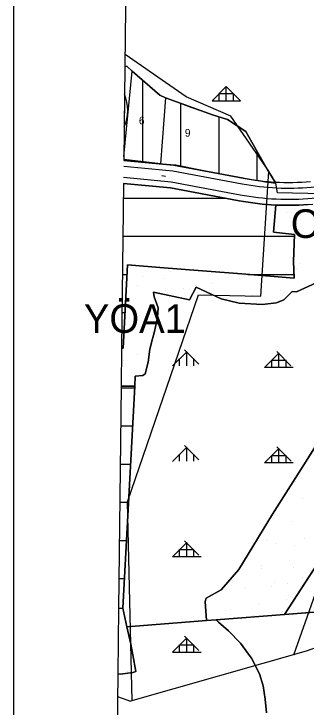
# Model space of a CAD drawing. Extents: x 410727 to 412947, y 4463506 to 4466382.
# Drawn here: x 410732.3 to 410885.6, y 4465418.5 to 4465781.8 of the extents above; entities that cross this region are included whole.
import ezdxf

# ---------------------------------------------------------------- set-up
doc = ezdxf.new("R2010")
doc.units = 0
for name, color, linetype in [('ADAKENARI', 7, 'Continuous'), ('KALDIRIM', 7, 'Continuous'), ('KDS_PARSEL_NO', 7, 'Continuous'), ('KDS_PL', 7, 'Continuous'), ('LJ_ÇERÇEVE', 7, 'Continuous'), ('PL_AYA_ORMAN', 7, 'Continuous'), ('PL_AYA_PARK_DINLENME', 7, 'Continuous'), ('PL_KA_TARIM_DIGER', 7, 'Continuous'), ('PL_KON_MEV_050', 7, 'Continuous'), ('PL_KON_ONE_50', 7, 'Continuous'), ('sembol', 7, 'Continuous'), ('TR_AZYOGUNLUK_MESKUN', 7, 'Continuous'), ('TR_GELİŞME_KONUT_ÇOKAZ', 7, 'Continuous'), ('TR_ORMAN', 7, 'Continuous'), ('TR_PARKALANI', 7, 'Continuous'), ('YAZI_jeolojik_durum', 7, 'Continuous'), ('Yerlesime_uygunluk_sınırı', 7, 'Continuous')]:
    doc.layers.add(name, color=color, linetype=linetype)

msp = doc.modelspace()

# ---------------------------------------------------------------- linework, layer by layer
at = {"layer": 'ADAKENARI'}
for p, q in [((410790.58, 4465754.35), (410791.83, 4465754.26)), ((410791.83, 4465754.26), (410794.41, 4465751.72)), ((410794.41, 4465751.72), (410808.95, 4465739.17)), ((410808.95, 4465739.17), (410811.8, 4465737.83)), ((410811.8, 4465737.83), (410836.52, 4465728.89)), ((410836.52, 4465728.89), (410844.38, 4465726.37)), ((410844.38, 4465726.37), (410854.03, 4465720.2)), ((410854.03, 4465720.2), (410857.09, 4465714.66)), ((410857.09, 4465714.66), (410865.24, 4465700.38)), ((410816.12, 4465702.58), (410789.99, 4465705.01)), ((410852.66, 4465695.68), (410816.12, 4465702.58)), ((410865.24, 4465700.38), (410869.31, 4465693.67)), ((410789.85, 4465692.97), (410814.45, 4465690.68)), ((410814.45, 4465690.68), (410850.43, 4465683.89)), ((410869.77, 4465681.63), (410868.5, 4465667.49)), ((410868.5, 4465667.49), (410879.49, 4465666.21)), ((410879.49, 4465666.21), (410878.98, 4465652.1)), ((410878.98, 4465652.1), (410879.28, 4465643.3)), ((410917.7, 4465653.13), (410880.53, 4465636.18)), ((410791.85, 4465650.34), (410789.73, 4465606.63)), ((410791.85, 4465650.34), (410810.97, 4465648.8)), ((410810.97, 4465648.8), (410831.32, 4465647.17)), ((410831.32, 4465647.17), (410851.89, 4465645.51)), ((410851.89, 4465645.51), (410879.28, 4465643.3)), ((410824.49, 4465632), (410827.99, 4465638.5)), ((410827.99, 4465638.5), (410840.99, 4465632.5)), ((410805.5, 4465636), (410824.49, 4465632)), ((410805.5, 4465636), (410805.99, 4465633.47)), ((410873.99, 4465632), (410878.35, 4465636.36)), ((410880.53, 4465636.18), (410878.35, 4465636.36)), ((410805.99, 4465633.47), (410808.04, 4465627.74)), ((410840.99, 4465632.5), (410850.49, 4465630.16)), ((410862.5, 4465629.5), (410870, 4465630.3)), ((410870, 4465630.3), (410873.99, 4465632)), ((410808.04, 4465627.74), (410807.71, 4465622.74)), ((410850.49, 4465630.16), (410862.5, 4465629.5)), ((410807.71, 4465622.74), (410806.07, 4465615.37)), ((410806.07, 4465615.37), (410805.01, 4465611.44)), ((410805.01, 4465611.44), (410803.62, 4465606.03)), ((410788.82, 4465606.63), (410789.73, 4465606.63)), ((410803.62, 4465606.03), (410802.72, 4465599.24)), ((410802.72, 4465599.24), (410801.17, 4465593.09)), ((410957.04, 4465594.38), (410874.2, 4465467.07)), ((410795.76, 4465586.63), (410796.02, 4465591.95)), ((410799.94, 4465592.27), (410796.02, 4465591.95)), ((410801.17, 4465593.09), (410799.94, 4465592.27)), ((410788.59, 4465586.63), (410795.76, 4465586.63)), ((410795.76, 4465586.63), (410789.43, 4465470.43)), ((410900.82, 4465571.66), (410884.4, 4465545.41)), ((410884.4, 4465545.41), (410867.98, 4465519.55)), ((410867.98, 4465519.55), (410850.38, 4465490.56)), ((410867.98, 4465519.55), (410850.38, 4465490.56)), ((410850.38, 4465490.56), (410840.99, 4465479.98)), ((410850.38, 4465490.56), (410840.99, 4465479.98)), ((410840.99, 4465479.98), (410833.17, 4465475.67)), ((410840.99, 4465479.98), (410833.17, 4465475.67)), ((410833.17, 4465475.67), (410832.62, 4465473.83)), ((410874.2, 4465467.07), (410976.19, 4465475.11)), ((410787.21, 4465470.25), (410789.43, 4465470.43)), ((410791.61, 4465460.57), (410789.43, 4465470.43)), ((410832.62, 4465473.83), (410833.41, 4465463.86)), ((410838.43, 4465464.26), (410874.2, 4465467.07)), ((410791.61, 4465460.57), (410833.41, 4465463.86)), ((410833.41, 4465463.86), (410838.43, 4465464.26)), ((410838.43, 4465464.26), (410839.7, 4465463.04)), ((410793.62, 4465451.46), (410791.61, 4465460.57)), ((410839.7, 4465463.04), (410844.86, 4465458.4)), ((410844.86, 4465458.4), (410851.21, 4465452.03)), ((410794.74, 4465445.83), (410793.62, 4465451.46)), ((410851.21, 4465452.03), (410855.44, 4465446.19)), ((410796.27, 4465437.12), (410794.74, 4465445.83)), ((410855.44, 4465446.19), (410856.89, 4465444.2)), ((410856.89, 4465444.2), (410861.12, 4465435.96)), ((410788.2, 4465435.79), (410786.8, 4465435.86)), ((410794.74, 4465436.71), (410788.2, 4465435.79)), ((410796.27, 4465437.12), (410794.74, 4465436.71)), ((410861.12, 4465435.96), (410863.1, 4465429.64)), ((410863.1, 4465429.64), (410864.16, 4465422.64)), ((410864.16, 4465422.64), (410864.8, 4465415.42))]:
    msp.add_line(p, q, dxfattribs=at)
for radius, start, end in [(126.53, 259.3092, 266.9089), (126.53, 266.9089, 275.3789), (138.53, 259.3092, 267.3687), (138.53, 267.3687, 275.3788)]:
    msp.add_arc((410876.13, 4465820.02), radius, start, end, dxfattribs=at)
at = {"layer": 'KALDIRIM'}
for points in [[(410789.95, 4465702), (410815.7, 4465699.61), (410852.1, 4465692.73), (410854.34, 4465692.33), (410856.59, 4465691.97), (410858.85, 4465691.64), (410861.1, 4465691.36), (410863.37, 4465691.12), (410865.64, 4465690.91), (410867.91, 4465690.75), (410870.18, 4465690.62), (410872.45, 4465690.54), (410874.71, 4465690.49), (410876.97, 4465690.49), (410879.24, 4465690.52), (410881.5, 4465690.6), (410883.76, 4465690.71), (410886.02, 4465690.86), (410888.27, 4465691.06), (410955.64, 4465697.4), (411003.29, 4465697.4), (411040.66, 4465697.4), (411142.43, 4465688.78)], [(411106.28, 4465685.83), (411063.54, 4465689.45), (411040.4, 4465691.4), (411003.29, 4465691.4), (410955.92, 4465691.4), (410888.84, 4465685.08), (410886.48, 4465684.88), (410884.11, 4465684.72), (410881.75, 4465684.6), (410879.38, 4465684.52), (410877.01, 4465684.49), (410874.64, 4465684.49), (410872.28, 4465684.54), (410869.91, 4465684.63), (410867.53, 4465684.76), (410865.15, 4465684.93), (410862.78, 4465685.14), (410860.41, 4465685.4), (410858.04, 4465685.7), (410855.69, 4465686.04), (410853.33, 4465686.42), (410850.99, 4465686.84), (410814.87, 4465693.66), (410789.88, 4465695.98)]]:
    msp.add_lwpolyline(points, dxfattribs=at)
at = {"layer": 'KDS_PL'}
for p, q in [((410791.83, 4465754.26), (410790.58, 4465754.35)), ((410794.41, 4465751.72), (410791.83, 4465754.26)), ((410790.01, 4465707.06), (410794.41, 4465751.72)), ((410794.41, 4465751.72), (410808.95, 4465739.17)), ((410808.95, 4465739.17), (410811.8, 4465737.83)), ((410811.8, 4465737.83), (410809.23, 4465703.17)), ((410825.26, 4465732.7), (410811.8, 4465737.83)), ((410836.52, 4465728.89), (410825.26, 4465732.7)), ((410844.38, 4465726.37), (410836.52, 4465728.89)), ((410854.03, 4465720.2), (410844.38, 4465726.37)), ((410857.09, 4465714.66), (410854.03, 4465720.2)), ((410865.24, 4465700.38), (410857.09, 4465714.66)), ((410809.23, 4465703.17), (410790, 4465705.41)), ((410809.23, 4465703.17), (410817.29, 4465702.64)), ((410817.29, 4465702.64), (410831.05, 4465699.88)), ((410831.05, 4465699.88), (410844.31, 4465697.36)), ((410869.7, 4465693.02), (410865.24, 4465700.38)), ((410811.84, 4465696.57), (410809.95, 4465696.91)), ((410844.31, 4465697.36), (410864.32, 4465693.81)), ((410864.32, 4465693.81), (410869.7, 4465693.02)), ((410870.57, 4465688.04), (410869.7, 4465693.02)), ((410896.23, 4465687.52), (410870.57, 4465688.04))]:
    msp.add_line(p, q, dxfattribs=at)
at = {"layer": 'LJ_ÇERÇEVE'}
msp.add_lwpolyline([(410732.32, 4466381.6), (412946.74, 4466381.6), (412946.74, 4463506.16), (410732.32, 4463506.16)], close=True, dxfattribs=at)
at = {"layer": 'PL_AYA_ORMAN'}
for points in [[(410791.29, 4465814.96), (410790.58, 4465754.35), (410791.83, 4465754.26), (410794.41, 4465751.72), (410808.95, 4465739.17), (410811.8, 4465737.83), (410836.52, 4465728.89), (410844.38, 4465726.37), (410854.03, 4465720.2), (410857.09, 4465714.66), (410865.24, 4465700.38), (410869.31, 4465693.67)], [(410917.7, 4465653.13), (410880.53, 4465636.18), (410878.35, 4465636.36), (410873.99, 4465632), (410870, 4465630.3), (410862.5, 4465629.5), (410850.49, 4465630.16), (410840.99, 4465632.5), (410827.99, 4465638.5), (410824.49, 4465632), (410805.5, 4465636), (410805.99, 4465633.47), (410808.04, 4465627.74), (410807.71, 4465622.74), (410806.07, 4465615.37), (410805.01, 4465611.44), (410803.62, 4465606.03), (410802.72, 4465599.24), (410801.17, 4465593.09), (410799.94, 4465592.27), (410796.02, 4465591.95), (410795.76, 4465586.63), (410789.43, 4465470.43), (410791.61, 4465460.57), (410833.41, 4465463.86), (410832.62, 4465473.83), (410833.17, 4465475.67), (410840.99, 4465479.98), (410850.38, 4465490.56)], [(410850.38, 4465490.56), (410867.98, 4465519.55), (410884.4, 4465545.41), (410900.82, 4465571.66)], [(410864.8, 4465415.42), (410864.16, 4465422.64), (410863.1, 4465429.64), (410861.12, 4465435.96), (410856.89, 4465444.2), (410855.44, 4465446.19), (410851.21, 4465452.03), (410844.86, 4465458.4), (410839.7, 4465463.04), (410838.43, 4465464.26), (410833.41, 4465463.86), (410791.61, 4465460.57), (410793.62, 4465451.46), (410794.74, 4465445.83), (410796.27, 4465437.12), (410794.74, 4465436.71), (410788.2, 4465435.79), (410786.8, 4465435.86), (410768.78, 4463916.77)]]:
    msp.add_lwpolyline(points, dxfattribs=at)
for start, end in [(266.9089, 275.3789), (266.9088, 266.9089)]:
    msp.add_arc((410876.13, 4465820.02), 126.53, start, end, dxfattribs=at)
at = {"layer": 'PL_AYA_PARK_DINLENME'}
for points in [[(410886.7, 4465681.89), (410884.29, 4465681.73), (410881.87, 4465681.6), (410879.45, 4465681.53), (410877.03, 4465681.49), (410874.61, 4465681.49), (410872.19, 4465681.54), (410869.77, 4465681.63), (410868.5, 4465667.49), (410879.49, 4465666.21), (410878.98, 4465652.1), (410879.28, 4465643.3), (410851.89, 4465645.51), (410831.32, 4465647.17), (410810.97, 4465648.8), (410791.85, 4465650.34), (410789.73, 4465606.63), (410788.82, 4465606.63)], [(410788.82, 4465606.63), (410788.59, 4465586.63), (410795.76, 4465586.63), (410796.02, 4465591.95), (410799.94, 4465592.27), (410801.17, 4465593.09), (410802.72, 4465599.24), (410803.62, 4465606.03), (410805.01, 4465611.44), (410806.07, 4465615.37), (410807.71, 4465622.74), (410808.04, 4465627.74), (410805.99, 4465633.47), (410805.5, 4465636), (410824.49, 4465632), (410827.99, 4465638.5), (410840.99, 4465632.5), (410850.49, 4465630.16), (410862.5, 4465629.5), (410870, 4465630.3), (410873.99, 4465632), (410878.35, 4465636.36), (410880.53, 4465636.18), (410917.7, 4465653.13)], [(410900.82, 4465571.66), (410884.4, 4465545.41), (410867.98, 4465519.55), (410850.38, 4465490.56), (410840.99, 4465479.98), (410833.17, 4465475.67), (410832.62, 4465473.83), (410833.41, 4465463.86), (410838.43, 4465464.26), (410874.2, 4465467.07), (410957.04, 4465594.38)], [(410786.8, 4465435.86), (410788.2, 4465435.79), (410794.74, 4465436.71), (410796.27, 4465437.12), (410794.74, 4465445.83), (410793.62, 4465451.46), (410789.43, 4465470.43), (410787.21, 4465470.25), (410786.8, 4465435.86)]]:
    msp.add_lwpolyline(points, dxfattribs=at)
at = {"layer": 'PL_KA_TARIM_DIGER'}
msp.add_lwpolyline([(410976.19, 4465475.11), (410874.2, 4465467.07), (410838.43, 4465464.26), (410839.7, 4465463.04), (410844.86, 4465458.4), (410851.21, 4465452.03), (410855.44, 4465446.19), (410856.89, 4465444.2), (410861.12, 4465435.96), (410863.1, 4465429.64), (410864.16, 4465422.64), (410864.8, 4465415.42)], dxfattribs=at)
at = {"layer": 'PL_KON_MEV_050'}
msp.add_lwpolyline([(410790.58, 4465754.35), (410789.99, 4465705.01), (410816.12, 4465702.58), (410852.66, 4465695.68), (410854.72, 4465695.31), (410856.79, 4465694.97), (410858.87, 4465694.67), (410860.95, 4465694.4), (410863.03, 4465694.17), (410865.12, 4465693.96), (410867.21, 4465693.8), (410869.31, 4465693.67), (410865.24, 4465700.38), (410857.09, 4465714.66), (410854.03, 4465720.2), (410844.38, 4465726.37), (410836.52, 4465728.89), (410811.8, 4465737.83), (410808.95, 4465739.17), (410794.41, 4465751.72), (410791.83, 4465754.26), (410790.58, 4465754.35)], dxfattribs=at)
at = {"layer": 'PL_KON_ONE_50'}
for points in [[(410789.85, 4465692.97), (410788.82, 4465606.63), (410789.73, 4465606.63), (410791.85, 4465650.34), (410810.97, 4465648.8), (410831.32, 4465647.17), (410851.89, 4465645.51), (410879.28, 4465643.3), (410878.98, 4465652.1), (410879.49, 4465666.21), (410868.5, 4465667.49), (410869.77, 4465681.63), (410867.34, 4465681.76), (410864.91, 4465681.94), (410862.48, 4465682.16), (410860.06, 4465682.42), (410857.64, 4465682.72), (410855.23, 4465683.07), (410852.83, 4465683.46), (410850.43, 4465683.89), (410814.45, 4465690.68), (410789.85, 4465692.97)], [(411029.93, 4465548.88), (411001.34, 4465588.32), (411027.96, 4465626.45), (411042.65, 4465627.85), (411009.09, 4465676), (411003.29, 4465688.4), (410966.02, 4465688.4), (410966.02, 4465648.99), (410978.02, 4465632.42), (410957.04, 4465594.38), (410874.2, 4465467.07), (410976.19, 4465475.11), (410976.82, 4465475.16), (410977.44, 4465475.23), (410978.07, 4465475.3), (410978.69, 4465475.39), (410979.31, 4465475.49), (410979.93, 4465475.6), (410980.55, 4465475.72), (410981.16, 4465475.85), (411029.93, 4465548.88)], [(410788.59, 4465586.63), (410787.21, 4465470.25), (410789.43, 4465470.43), (410795.76, 4465586.63), (410788.59, 4465586.63)]]:
    msp.add_lwpolyline(points, dxfattribs=at)
at = {"layer": 'sembol'}
msp.add_lwpolyline([(410790.4, 4465739.77), (410790.2, 4465722.54)], dxfattribs=at)
msp.add_arc((410769.52, 4465731.4), 22.5, 336.8113, 21.8297, dxfattribs=at)
at = {"layer": 'TR_AZYOGUNLUK_MESKUN'}
for p, q in [((410799.96, 4465704.08), (410799.96, 4465746.93)), ((410819.96, 4465701.86), (410819.96, 4465734.88)), ((410839.96, 4465698.08), (410839.96, 4465727.79)), ((410859.96, 4465694.53), (410859.96, 4465709.64))]:
    msp.add_line(p, q, dxfattribs=at)
at = {"layer": 'TR_GELİŞME_KONUT_ÇOKAZ'}
for p, q in [((410789.76, 4465685.26), (410843.16, 4465685.26)), ((410789.52, 4465665.26), (410879.46, 4465665.26)), ((410789.28, 4465645.26), (410791.61, 4465645.26)), ((410854.96, 4465645.26), (410879.22, 4465645.26)), ((410789.04, 4465625.26), (410790.63, 4465625.26)), ((410788.58, 4465585.86), (410795.72, 4465585.86)), ((410788.34, 4465565.86), (410794.63, 4465565.86)), ((410788.1, 4465545.86), (410793.54, 4465545.86)), ((410787.87, 4465525.86), (410792.45, 4465525.86)), ((410787.63, 4465505.86), (410791.36, 4465505.86)), ((410787.39, 4465485.86), (410790.27, 4465485.86))]:
    msp.add_line(p, q, dxfattribs=at)
at = {"layer": 'TR_ORMAN'}
for p, q in [((410836.25, 4465736.3), (410843.75, 4465743.8)), ((410851.2, 4465736.31), (410843.7, 4465743.81)), ((410843.75, 4465736.29), (410843.75, 4465743.79)), ((410840, 4465740.04), (410847.5, 4465740.04)), ((410840, 4465736.29), (410840, 4465740.04)), ((410847.5, 4465736.29), (410847.5, 4465740.04)), ((410836.25, 4465736.29), (410851.25, 4465736.29)), ((410829.27, 4465598.19), (410821.77, 4465605.69)), ((410829.27, 4465598.19), (410821.77, 4465605.69)), ((410823.02, 4465597.36), (410823.02, 4465604.86)), ((410877.67, 4465597.41), (410870.17, 4465604.91)), ((410815.51, 4465597.27), (410823.01, 4465604.77)), ((410815.51, 4465597.27), (410823.01, 4465604.77)), ((410863.85, 4465596.55), (410871.35, 4465604.05)), ((410871.36, 4465596.63), (410871.36, 4465604.13)), ((410819.27, 4465597.36), (410819.27, 4465601.11)), ((410826.77, 4465597.36), (410826.77, 4465601.11)), ((410867.61, 4465596.63), (410867.61, 4465600.38)), ((410867.61, 4465600.38), (410875.11, 4465600.38)), ((410875.11, 4465596.63), (410875.11, 4465600.38)), ((410863.86, 4465596.63), (410878.86, 4465596.63)), ((410815.51, 4465547.27), (410823.01, 4465554.77)), ((410829.3, 4465548.16), (410821.8, 4465555.66)), ((410829.3, 4465548.16), (410821.8, 4465555.66)), ((410823.02, 4465547.36), (410823.02, 4465554.86)), ((410863.85, 4465546.56), (410871.35, 4465554.06)), ((410877.7, 4465547.38), (410870.2, 4465554.88)), ((410871.36, 4465546.63), (410871.36, 4465554.13)), ((410819.27, 4465547.36), (410819.27, 4465551.11)), ((410826.77, 4465547.36), (410826.77, 4465551.11)), ((410867.61, 4465550.38), (410875.11, 4465550.38)), ((410867.61, 4465546.63), (410867.61, 4465550.38)), ((410875.11, 4465546.63), (410875.11, 4465550.38)), ((410863.86, 4465546.63), (410878.86, 4465546.63)), ((410815.51, 4465497.28), (410823.01, 4465504.78)), ((410829.33, 4465498.14), (410821.83, 4465505.64)), ((410823.02, 4465497.36), (410823.02, 4465504.86)), ((410819.27, 4465497.36), (410819.27, 4465501.11)), ((410819.27, 4465501.11), (410826.77, 4465501.11)), ((410826.77, 4465497.36), (410826.77, 4465501.11)), ((410815.52, 4465497.36), (410830.52, 4465497.36)), ((410815.51, 4465447.29), (410823.01, 4465454.79)), ((410829.36, 4465448.11), (410821.86, 4465455.61)), ((410823.02, 4465447.36), (410823.02, 4465454.86)), ((410819.27, 4465451.11), (410826.77, 4465451.11)), ((410819.27, 4465447.36), (410819.27, 4465451.11)), ((410826.77, 4465447.36), (410826.77, 4465451.11)), ((410815.52, 4465447.36), (410830.52, 4465447.36))]:
    msp.add_line(p, q, dxfattribs=at)
at = {"layer": 'TR_PARKALANI'}
for p, q in [((410875.18, 4465677.9), (410875.18, 4465677.9)), ((410875.18, 4465677.9), (410875.18, 4465677.9)), ((410881.84, 4465668.92), (410881.84, 4465668.92)), ((410881.84, 4465668.92), (410881.84, 4465668.92)), ((410882.38, 4465650.86), (410882.38, 4465650.86)), ((410882.38, 4465650.86), (410882.38, 4465650.86)), ((410814.64, 4465646.92), (410814.64, 4465646.92)), ((410814.64, 4465646.92), (410814.64, 4465646.92)), ((410880.39, 4465648.36), (410880.39, 4465648.36)), ((410880.39, 4465648.36), (410880.39, 4465648.36)), ((410799.86, 4465644.31), (410799.86, 4465644.31)), ((410799.86, 4465644.31), (410799.86, 4465644.31)), ((410810.7, 4465642.94), (410810.7, 4465642.94)), ((410810.7, 4465642.94), (410810.7, 4465642.94)), ((410850.84, 4465643.15), (410850.84, 4465643.15)), ((410850.84, 4465643.15), (410850.84, 4465643.15)), ((410796.99, 4465639.52), (410796.99, 4465639.52)), ((410821.3, 4465637.94), (410821.3, 4465637.94)), ((410821.3, 4465637.94), (410821.3, 4465637.94)), ((410827.4, 4465639.24), (410827.4, 4465639.24)), ((410836.07, 4465640.54), (410836.07, 4465640.54)), ((410836.07, 4465640.54), (410836.07, 4465640.54)), ((410811.76, 4465636.92), (410811.76, 4465636.92)), ((410857.5, 4465634.17), (410857.5, 4465634.17)), ((410857.5, 4465634.17), (410857.5, 4465634.17)), ((410872.27, 4465636.77), (410872.27, 4465636.77)), ((410872.27, 4465636.77), (410872.27, 4465636.77)), ((410791.75, 4465632.73), (410791.75, 4465632.73)), ((410791.75, 4465632.73), (410791.75, 4465632.73)), ((410871.72, 4465631.42), (410871.72, 4465631.42)), ((410794.39, 4465624.75), (410794.39, 4465624.75)), ((410798.41, 4465623.75), (410798.41, 4465623.75)), ((410798.41, 4465623.75), (410798.41, 4465623.75)), ((410801.81, 4465622.42), (410801.81, 4465622.42)), ((410790.3, 4465612.17), (410790.3, 4465612.17)), ((410790.3, 4465612.17), (410790.3, 4465612.17)), ((410790.32, 4465612.78), (410790.32, 4465612.78)), ((410790.32, 4465612.78), (410790.32, 4465612.78)), ((410805.07, 4465614.77), (410805.07, 4465614.77)), ((410805.07, 4465614.77), (410805.07, 4465614.77)), ((410796.96, 4465603.19), (410796.96, 4465603.19)), ((410796.96, 4465603.19), (410796.96, 4465603.19)), ((410790.04, 4465600.13), (410790.04, 4465600.13)), ((410788.85, 4465591.6), (410788.85, 4465591.6)), ((410788.85, 4465591.6), (410788.85, 4465591.6)), ((410879.79, 4465536.56), (410879.79, 4465536.56)), ((410879.79, 4465536.56), (410879.79, 4465536.56)), ((410871.68, 4465524.97), (410871.68, 4465524.97)), ((410871.68, 4465524.97), (410871.68, 4465524.97)), ((410883.9, 4465527.73), (410883.9, 4465527.73)), ((410878.34, 4465515.99), (410878.34, 4465515.99)), ((410878.34, 4465515.99), (410878.34, 4465515.99)), ((410885, 4465507.01), (410885, 4465507.01)), ((410885, 4465507.01), (410885, 4465507.01)), ((410864.79, 4465505.71), (410864.79, 4465505.71)), ((410870.23, 4465504.41), (410870.23, 4465504.41)), ((410870.23, 4465504.41), (410870.23, 4465504.41)), ((410879.56, 4465503.11), (410879.56, 4465503.11)), ((410862.12, 4465492.82), (410862.12, 4465492.82)), ((410862.12, 4465492.82), (410862.12, 4465492.82)), ((410876.89, 4465495.43), (410876.89, 4465495.43)), ((410876.89, 4465495.43), (410876.89, 4465495.43)), ((410862.18, 4465490.94), (410862.18, 4465490.94)), ((410879.08, 4465491.44), (410879.08, 4465491.44)), ((410883.55, 4465486.45), (410883.55, 4465486.45)), ((410883.55, 4465486.45), (410883.55, 4465486.45)), ((410867.59, 4465481.8), (410867.59, 4465481.8)), ((410867.59, 4465481.8), (410867.59, 4465481.8)), ((410868.78, 4465483.84), (410868.78, 4465483.84)), ((410868.78, 4465483.84), (410868.78, 4465483.84)), ((410876.08, 4465483.41), (410876.08, 4465483.41)), ((410839.23, 4465478.63), (410839.23, 4465478.63)), ((410839.23, 4465478.63), (410839.23, 4465478.63)), ((410854, 4465481.24), (410854, 4465481.24)), ((410854, 4465481.24), (410854, 4465481.24)), ((410875.44, 4465474.86), (410875.44, 4465474.86)), ((410875.44, 4465474.86), (410875.44, 4465474.86)), ((410860.67, 4465472.26), (410860.67, 4465472.26)), ((410860.67, 4465472.26), (410860.67, 4465472.26)), ((410843.07, 4465468.93), (410843.07, 4465468.93)), ((410845.89, 4465469.65), (410845.89, 4465469.65)), ((410845.89, 4465469.65), (410845.89, 4465469.65)), ((410873.48, 4465468.64), (410873.48, 4465468.64)), ((410857.84, 4465466.32), (410857.84, 4465466.32)), ((410787.02, 4465453.36), (410787.02, 4465453.36)), ((410793.47, 4465450.25), (410793.47, 4465450.25)), ((410793.47, 4465450.25), (410793.47, 4465450.25)), ((410791.8, 4465437.35), (410791.8, 4465437.35))]:
    msp.add_line(p, q, dxfattribs=at)
at = {"layer": 'Yerlesime_uygunluk_sınırı'}
for points in [[(411198.74, 4465810.19), (411081.53, 4465694.24), (411105.16, 4465639.97), (411025.76, 4465514.96), (411000.79, 4465488.66), (410885.69, 4465447.82), (410793.52, 4465421.54)], [(410794.3, 4465421.76), (410791.85, 4465526.07), (410829.13, 4465634.51), (410861.88, 4465633.83), (410866, 4465699.33), (410846.11, 4465728.28), (410822.7, 4465738.4), (410790.65, 4465760.46)], [(410879.08, 4465445.94), (410909.12, 4465530.53), (410939.59, 4465561.51), (410962.84, 4465615.53), (410955.18, 4465699.79), (411083.17, 4465695.86)], [(410786.66, 4465424.12), (410793.52, 4465421.54)]]:
    msp.add_lwpolyline(points, dxfattribs=at)

# ---------------------------------------------------------------- texts
at = {"layer": 'KDS_PARSEL_NO'}
for s, p in [('6', (410797.92, 4465723.93)), ('9', (410821.99, 4465717.45))]:
    msp.add_text(s, height=4, dxfattribs=at).set_placement(p)
at = {"layer": 'YAZI_jeolojik_durum'}
for s, p in [('ORMAN', (410877.59, 4465664.38)), ('YÖA1', (410769.05, 4465614.64))]:
    msp.add_text(s, height=15, dxfattribs=at).set_placement(p)

doc.saveas('drawing.dxf')
